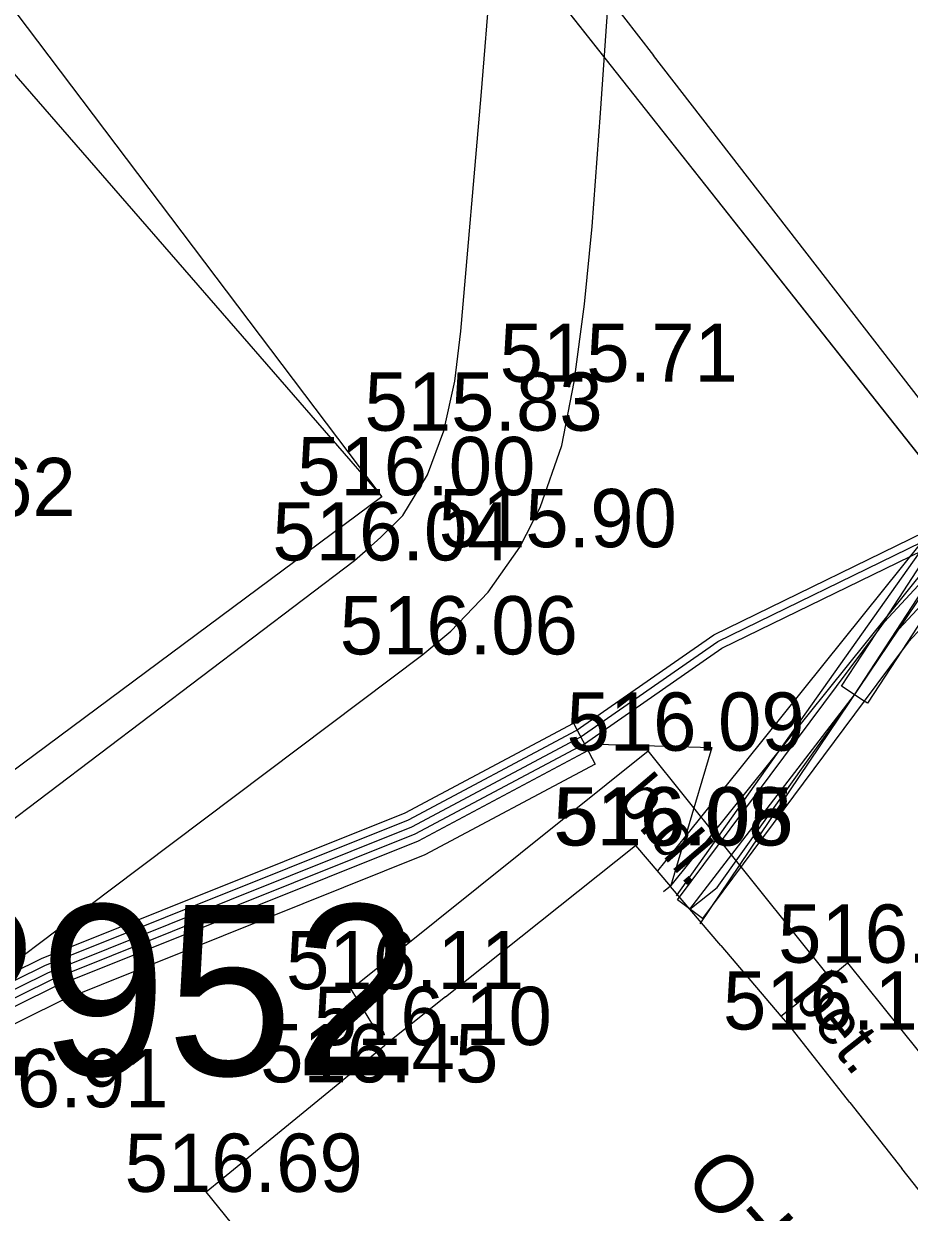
# Model space of a CAD drawing. Extents: x -668867 to -667827, y -1131943 to -1131019.
# Drawn here: x -668417.53 to -668406.12, y -1131337 to -1131321.7 of the extents above; entities that cross this region are included whole.
import ezdxf

# ---------------------------------------------------------------- set-up
doc = ezdxf.new("R2010")
doc.units = 0
for name, color, linetype in [('G_Bod_tecka', 7, 'Continuous'), ('G_Bod_vyska', 7, 'Continuous'), ('G_Breh_Teren', 7, 'Continuous'), ('G_Budovy_Objekty', 7, 'Continuous'), ('G_Budovy_vstupy', 7, 'Continuous'), ('G_Cesty_Schody', 7, 'Continuous'), ('G_Plochy_zpevnene', 7, 'Continuous'), ('G_Ploty', 7, 'Continuous'), ('G_Popisy_objektu', 7, 'Continuous'), ('G_Popisy_povrchu', 7, 'Continuous'), ('G_Z_CHRANICKA-TEPLOVOD_kotovane', 7, 'Continuous'), ('G_Z_ELsilove_podz_kotovane', 7, 'Continuous'), ('G_Z_ELsilove_zrusene', 7, 'Continuous'), ('G_Z_SPOJE_podz_kotovane', 7, 'Continuous'), ('Vrstva 17', 7, 'Continuous'), ('Vrstva 4', 7, 'Continuous')]:
    doc.layers.add(name, color=color, linetype=linetype)

msp = doc.modelspace()

# ---------------------------------------------------------------- linework, layer by layer
at = {"layer": 'G_Bod_tecka'}
for p, q in [((-668410.44, -1131326.31), (-668410.44, -1131326.31)), ((-668412.12, -1131326.94), (-668412.12, -1131326.94)), ((-668412.93, -1131327.77), (-668412.93, -1131327.77)), ((-668411.14, -1131328.44), (-668411.14, -1131328.44)), ((-668413.27, -1131328.61), (-668413.27, -1131328.61)), ((-668412.39, -1131329.82), (-668412.39, -1131329.82)), ((-668409.49, -1131331.06), (-668409.49, -1131331.06)), ((-668409.65, -1131332.28), (-668409.65, -1131332.28)), ((-668406.92, -1131333.79), (-668406.92, -1131333.79)), ((-668413.32, -1131334.13), (-668413.32, -1131334.13)), ((-668407.63, -1131334.65), (-668407.63, -1131334.65)), ((-668412.88, -1131334.85), (-668412.88, -1131334.85)), ((-668413.46, -1131335.33), (-668413.46, -1131335.33)), ((-668415.18, -1131336.74), (-668415.18, -1131336.74))]:
    msp.add_line(p, q, dxfattribs=at)
at = {"layer": 'G_Breh_Teren'}
msp.add_lwpolyline([(-668444.94, -1131289.13), (-668420.15, -1131319.48), (-668412.92, -1131327.79)], dxfattribs=at)
at = {"layer": 'G_Budovy_Objekty'}
for p, q in [((-668412.1, -1131334.23), (-668409.65, -1131332.28)), ((-668409.65, -1131332.28), (-668409.2, -1131332.81)), ((-668408.55, -1131333.57), (-668407.78, -1131334.48)), ((-668407.78, -1131334.48), (-668407.63, -1131334.65)), ((-668413.46, -1131335.33), (-668412.88, -1131334.85)), ((-668414.97, -1131336.57), (-668413.46, -1131335.33)), ((-668406.89, -1131335.59), (-668406.22, -1131336.44)), ((-668415.18, -1131336.74), (-668414.97, -1131336.57)), ((-668412.58, -1131339.96), (-668415.18, -1131336.74))]:
    msp.add_line(p, q, dxfattribs=at)
at = {"layer": 'G_Budovy_vstupy'}
for p, q in [((-668408.55, -1131333.57), (-668409.2, -1131332.81)), ((-668412.1, -1131334.23), (-668412.88, -1131334.85)), ((-668406.89, -1131335.59), (-668407.63, -1131334.65)), ((-668405.48, -1131337.38), (-668406.22, -1131336.44))]:
    msp.add_line(p, q, dxfattribs=at)
at = {"layer": 'G_Cesty_Schody'}
msp.add_line((-668407.78, -1131334.48), (-668407.15, -1131333.98), dxfattribs=at)
at = {"layer": 'G_Plochy_zpevnene'}
for p, q in [((-668421.27, -1131334.67), (-668413.27, -1131328.61)), ((-668413.32, -1131334.13), (-668409.49, -1131331.06)), ((-668407.15, -1131333.98), (-668409.49, -1131331.06)), ((-668407.15, -1131333.98), (-668406.92, -1131333.79)), ((-668406.92, -1131333.79), (-668404.46, -1131336.86)), ((-668413.32, -1131334.13), (-668412.88, -1131334.85))]:
    msp.add_line(p, q, dxfattribs=at)
for points in [[(-668418.58, -1131310.2), (-668415.7, -1131313.98), (-668415.64, -1131314.06), (-668412.51, -1131318.08), (-668412.45, -1131318.16), (-668411.39, -1131319.55), (-668410, -1131321.36), (-668409.42, -1131322.11)], [(-668413.27, -1131328.61), (-668413.1, -1131328.46), (-668412.93, -1131328.31), (-668412.65, -1131328.03), (-668412.33, -1131327.51), (-668412.12, -1131326.94), (-668411.98, -1131326.3), (-668411.9, -1131325.66), (-668411.64, -1131322.63), (-668411.39, -1131319.55)], [(-668471.22, -1131375.53), (-668471.27, -1131375.4), (-668471.32, -1131375.27), (-668471.41, -1131375), (-668471.47, -1131374.72), (-668471.46, -1131374.62), (-668471.4, -1131374.53), (-668466.42, -1131370.71), (-668458.94, -1131365.07), (-668451.47, -1131359.44), (-668435.96, -1131347.66), (-668420.45, -1131335.89), (-668416.42, -1131332.85), (-668412.39, -1131329.82), (-668412.03, -1131329.52), (-668411.55, -1131329.02), (-668411.14, -1131328.44), (-668410.88, -1131327.93), (-668410.6, -1131327.13), (-668410.44, -1131326.31), (-668410.31, -1131325.31), (-668410.21, -1131324.31), (-668410.1, -1131322.85), (-668410, -1131321.36)], [(-668428.37, -1131361.62), (-668415.94, -1131352.39), (-668409.72, -1131347.74), (-668403.51, -1131342.9), (-668402.1, -1131341.55), (-668401.19, -1131340.37), (-668400.63, -1131339.42), (-668400.05, -1131337.96), (-668399.9, -1131337.23), (-668399.86, -1131336.52), (-668400.05, -1131335.33), (-668400.37, -1131334.4), (-668401.06, -1131333.05), (-668401.9, -1131331.81), (-668409.42, -1131322.11)]]:
    msp.add_lwpolyline(points, dxfattribs=at)
at = {"layer": 'G_Ploty'}
for p, q in [((-668421.88, -1131315.93), (-668412.92, -1131327.79)), ((-668412.92, -1131327.79), (-668422.07, -1131334.59))]:
    msp.add_line(p, q, dxfattribs=at)
at = {"layer": 'G_Z_CHRANICKA-TEPLOVOD_kotovane'}
for points in [[(-668406.548, -1131329.542), (-668405.628, -1131328.131), (-668405.458, -1131328.242), (-668405.354, -1131328.31), (-668405.293, -1131328.35), (-668405.332, -1131328.409), (-668406.217, -1131329.766), (-668406.662, -1131330.449), (-668406.705, -1131330.421), (-668406.997, -1131330.23)], [(-668419.523, -1131334.831), (-668417.302, -1131333.736), (-668412.617, -1131331.858), (-668410.451, -1131330.705), (-668410.169, -1131331.235), (-668412.363, -1131332.402), (-668417.058, -1131334.284), (-668419.258, -1131335.369)]]:
    msp.add_lwpolyline(points, close=True, dxfattribs=at)
msp.add_lwpolyline([(-668405.354, -1131328.818), (-668406.136, -1131329.658), (-668406.217, -1131329.766), (-668406.705, -1131330.421), (-668408.79, -1131333.219), (-668409.11, -1131332.981), (-668406.548, -1131329.542), (-668406.444, -1131329.402), (-668405.626, -1131328.522)], dxfattribs=at)
at = {"layer": 'G_Z_ELsilove_podz_kotovane'}
for points in [[(-668428.77, -1131360.69), (-668416.81, -1131351.87), (-668405.41, -1131343.16), (-668405.02, -1131343.08), (-668404.96, -1131342.82), (-668402.39, -1131341), (-668401.09, -1131339.15), (-668400.45, -1131336.8), (-668401.26, -1131333.84), (-668404.24, -1131329.48), (-668412.1, -1131319.54)], [(-668398.56, -1131321.379), (-668398.29, -1131321.723), (-668398.123, -1131322.118), (-668399.346, -1131323.369), (-668405.132, -1131327.293), (-668409.126, -1131332.927)], [(-668400.467, -1131321.433), (-668399.736, -1131322.478), (-668399.729, -1131322.965), (-668405.515, -1131327.812), (-668405.968, -1131328.377), (-668409.007, -1131332.159), (-668409.368, -1131332.608)], [(-668408.818, -1131333.288), (-668406.257, -1131329.495), (-668404.918, -1131327.511), (-668399.152, -1131323.601), (-668397.999, -1131322.42), (-668397.491, -1131322.43), (-668393.261, -1131326.894), (-668390.818, -1131326.763)], [(-668419.443, -1131335.014), (-668417.221, -1131333.919), (-668412.532, -1131332.039), (-668410.362, -1131330.885), (-668408.591, -1131329.653), (-668405.968, -1131328.377), (-668405.507, -1131328.152), (-668405.405, -1131328.075), (-668399.148, -1131323.348), (-668397.058, -1131324.065), (-668397.043, -1131324.07), (-668396.927, -1131324.155), (-668396.011, -1131324.826), (-668391.413, -1131330.276), (-668386.419, -1131336.36), (-668385.573, -1131337.636), (-668385.39, -1131339.593), (-668385.291, -1131341.769), (-668384.579, -1131342.901), (-668373.813, -1131355.897), (-668366.57, -1131364.88), (-668362.059, -1131371.251)], [(-668408.95, -1131333.1), (-668408.6, -1131332.82), (-668406.83, -1131330.34), (-668405.621, -1131328.487), (-668399.112, -1131323.572), (-668397.137, -1131324.25), (-668396.149, -1131324.974), (-668391.567, -1131330.404), (-668386.581, -1131336.48), (-668385.767, -1131337.704), (-668385.59, -1131339.607), (-668385.489, -1131341.831), (-668384.741, -1131343.019), (-668373.967, -1131356.023), (-668366.73, -1131365), (-668362.221, -1131371.369)], [(-668408.95, -1131333.1), (-668406.83, -1131330.34), (-668406.29, -1131329.53), (-668406.257, -1131329.495), (-668405.49, -1131328.67), (-668399.24, -1131323.79), (-668397.09, -1131324.16), (-668396.08, -1131324.9), (-668391.49, -1131330.34), (-668386.5, -1131336.42), (-668385.67, -1131337.67), (-668385.49, -1131339.6), (-668385.39, -1131341.8), (-668384.66, -1131342.96), (-668373.89, -1131355.96), (-668366.65, -1131364.94), (-668362.14, -1131371.31), (-668356.03, -1131379.6), (-668350.78, -1131387.81), (-668349.38, -1131389.91), (-668343.13, -1131397.67), (-668337.721, -1131404.671), (-668337.216, -1131404.25), (-668337.06, -1131404.25)], [(-668494.41, -1131391.75), (-668478.47, -1131379.83), (-668465.04, -1131369.67), (-668451.7, -1131359.67), (-668441.699, -1131351.97), (-668433.84, -1131346.05), (-668419.337, -1131335.186), (-668417.139, -1131334.101), (-668412.448, -1131332.221), (-668410.258, -1131331.055), (-668410.143, -1131330.975), (-668408.67, -1131331.02), (-668409.007, -1131332.159), (-668409.195, -1131332.794), (-668409.2, -1131332.81)]]:
    msp.add_lwpolyline(points, dxfattribs=at)
at = {"layer": 'G_Z_ELsilove_zrusene'}
msp.add_lwpolyline([(-668361.51, -1131362.724), (-668372.64, -1131350.72), (-668380.923, -1131341.376), (-668386.665, -1131334.831), (-668390.45, -1131330.635), (-668394.106, -1131326.096), (-668396.927, -1131324.155), (-668397.058, -1131324.065), (-668397.921, -1131323.471), (-668399.451, -1131323.205), (-668405.286, -1131327.927), (-668405.405, -1131328.075), (-668409.195, -1131332.794), (-668409.202, -1131332.802), (-668409.289, -1131332.876)], dxfattribs=at)
msp.add_lwpolyline([(-668361.51, -1131362.724), (-668372.64, -1131350.72), (-668380.923, -1131341.376), (-668386.665, -1131334.831), (-668390.45, -1131330.635), (-668394.106, -1131326.096), (-668396.927, -1131324.155), (-668397.058, -1131324.065), (-668397.921, -1131323.471), (-668399.451, -1131323.205), (-668405.286, -1131327.927), (-668405.405, -1131328.075), (-668409.195, -1131332.794), (-668409.202, -1131332.802), (-668409.289, -1131332.876)], dxfattribs=at)
at = {"layer": 'G_Z_SPOJE_podz_kotovane'}
for points in [[(-668494.591, -1131391.51), (-668478.65, -1131379.59), (-668465.221, -1131369.43), (-668451.881, -1131359.43), (-668441.881, -1131351.731), (-668434.02, -1131345.81), (-668419.495, -1131334.929), (-668417.261, -1131333.827), (-668412.575, -1131331.949), (-668410.415, -1131330.799), (-668408.642, -1131329.567), (-668405.565, -1131328.068), (-668399.165, -1131323.237), (-668396.997, -1131323.98), (-668395.942, -1131324.753), (-668391.337, -1131330.212), (-668386.339, -1131336.301), (-668385.475, -1131337.602), (-668385.291, -1131339.586), (-668385.192, -1131341.738), (-668384.497, -1131342.843), (-668373.735, -1131355.834), (-668366.491, -1131364.82), (-668361.978, -1131371.193)], [(-668494.47, -1131391.67), (-668478.53, -1131379.75), (-668465.1, -1131369.59), (-668451.76, -1131359.59), (-668441.76, -1131351.89), (-668433.9, -1131345.97), (-668419.39, -1131335.1), (-668417.18, -1131334.01), (-668412.49, -1131332.13), (-668410.31, -1131330.97), (-668408.54, -1131329.74), (-668405.46, -1131328.24), (-668399.13, -1131323.46), (-668397.09, -1131324.16), (-668396.08, -1131324.9), (-668391.49, -1131330.34), (-668386.5, -1131336.42), (-668385.67, -1131337.67), (-668385.49, -1131339.6), (-668385.39, -1131341.8), (-668384.66, -1131342.96), (-668373.89, -1131355.96), (-668366.65, -1131364.94), (-668362.14, -1131371.31)], [(-668494.47, -1131391.67), (-668478.53, -1131379.75), (-668465.1, -1131369.59), (-668451.76, -1131359.59), (-668441.76, -1131351.89), (-668433.9, -1131345.97), (-668419.39, -1131335.1), (-668417.18, -1131334.01), (-668412.49, -1131332.13), (-668410.31, -1131330.97), (-668408.54, -1131329.74), (-668405.46, -1131328.24), (-668399.13, -1131323.46), (-668397.09, -1131324.16), (-668396.08, -1131324.9), (-668391.49, -1131330.34), (-668386.5, -1131336.42), (-668385.67, -1131337.67), (-668385.49, -1131339.6), (-668385.39, -1131341.8), (-668384.66, -1131342.96), (-668373.89, -1131355.96), (-668366.65, -1131364.94), (-668362.14, -1131371.31)]]:
    msp.add_lwpolyline(points, dxfattribs=at)
at = {"layer": 'Vrstva 17'}
msp.add_line((-668404.24, -1131329.48), (-668412.1, -1131319.54), dxfattribs=at)

# ---------------------------------------------------------------- texts
at = {"layer": 'G_Bod_vyska'}
for s, p in [('515.71', (-668411.401, -1131326.31)), ('515.83', (-668413.142, -1131326.94)), ('516.00', (-668414.009, -1131327.77)), ('516.62', (-668419.93, -1131328.04)), ('515.90', (-668412.186, -1131328.44)), ('516.04', (-668414.328, -1131328.61)), ('516.06', (-668413.461, -1131329.82)), ('516.09', (-668410.54, -1131331.06)), ('516.08', (-668410.708, -1131332.28)), ('516.05', (-668410.685, -1131332.28)), ('516.14', (-668407.814, -1131333.79)), ('516.11', (-668414.153, -1131334.13)), ('516.15', (-668408.524, -1131334.65)), ('516.10', (-668413.796, -1131334.85)), ('516.45', (-668414.486, -1131335.33)), ('516.91', (-668418.736, -1131335.65)), ('516.69', (-668416.232, -1131336.74))]:
    msp.add_text(s, height=0.75, dxfattribs=at).set_placement(p)
at = {"layer": 'G_Popisy_objektu'}
msp.add_text('TRAFO', height=0.75, rotation=131.4451, dxfattribs=at).set_placement((-668406.236, -1131338.642))
at = {"layer": 'G_Popisy_povrchu'}
for s, rotation, p in [('b.dl.', 310.4396, (-668409.923, -1131331.692)), ('bet.', 308.2596, (-668407.654, -1131334.224))]:
    msp.add_text(s, height=0.6, rotation=rotation, dxfattribs=at).set_placement(p)
at = {"layer": 'Vrstva 4'}
msp.add_text('2952', height=2.1939, dxfattribs=at).set_placement((-668418.957, -1131335.239))

doc.saveas('drawing.dxf')
